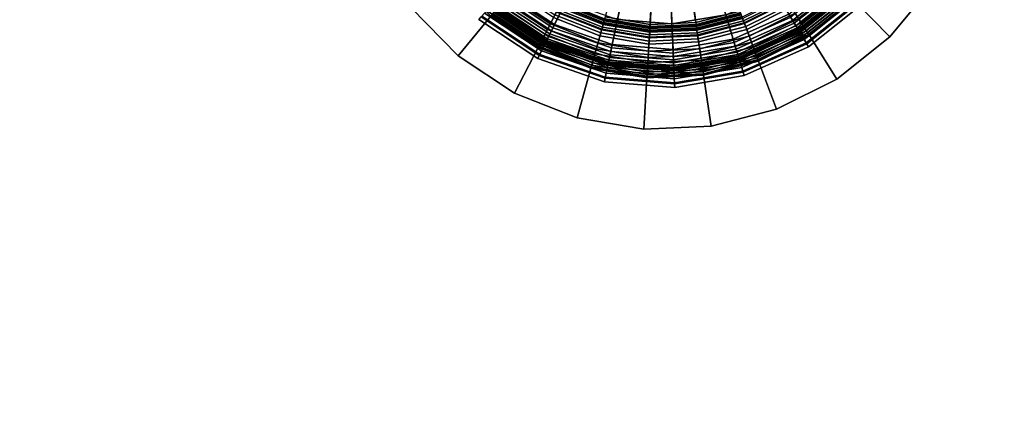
# Model space of a CAD drawing. Extents: x -43.1 to 43.1, y -41.3 to 41.3.
# Tile 292 of 656: x -7.9 to -3.6, y -20.3 to -18.6. Entities that reach past the tile are written whole.
import ezdxf

# ---------------------------------------------------------------- set-up
doc = ezdxf.new("R2010")
doc.units = 0
for name, color, linetype in [('LAMP', 7, 'CONTINUOUS'), ('LAMP_SUPPORT', 18, 'CONTINUOUS'), ('METAL_BASE', 254, 'CONTINUOUS')]:
    doc.layers.add(name, color=color, linetype=linetype)

msp = doc.modelspace()

# ---------------------------------------------------------------- linework, layer by layer
at = {"layer": 'LAMP'}
for points in [[(-5.4701, -18.4007, 49.8664), (-5.6428, -18.2864, 49.8664), (-5.8024, -18.4721, 49.8588), (-5.5786, -18.6202, 49.8588)], [(-5.5719, -18.6067, 52.2234), (-5.7926, -18.4606, 52.2234), (-5.72, -18.3762, 52.3306), (-5.5226, -18.5069, 52.3306)], [(-5.2745, -18.4685, 49.8664), (-5.4701, -18.4007, 49.8664), (-5.5786, -18.6202, 49.8588), (-5.3249, -18.7081, 49.8588)], [(-4.675, -18.366, 49.8664), (-4.864, -18.4506, 49.8664), (-4.7928, -18.6848, 49.8588), (-4.5478, -18.5752, 49.8588)], [(-4.2837, -18.4609, 52.1042), (-4.5086, -18.6397, 52.1042), (-4.5557, -18.5623, 52.2234), (-4.3486, -18.3976, 52.2234)], [(-4.3377, -18.4081, 49.8588), (-4.5478, -18.5752, 49.8588), (-4.5397, -18.5886, 49.8601), (-4.3265, -18.4191, 49.8601)], [(-4.3265, -18.4191, 49.8601), (-4.5397, -18.5886, 49.8601), (-4.5322, -18.6009, 49.8647), (-4.3162, -18.4291, 49.8647)], [(-4.3162, -18.4291, 49.8647), (-4.5322, -18.6009, 49.8647), (-4.5255, -18.6119, 49.8722), (-4.3071, -18.4381, 49.8722)], [(-4.3071, -18.4381, 49.8722), (-4.5255, -18.6119, 49.8722), (-4.52, -18.621, 49.8822), (-4.2994, -18.4456, 49.8822)], [(-4.2994, -18.4456, 49.8822), (-4.52, -18.621, 49.8822), (-4.5157, -18.628, 49.8943), (-4.2935, -18.4513, 49.8943)], [(-5.612, -18.6879, 52.1042), (-5.8517, -18.5293, 52.1042), (-5.7926, -18.4606, 52.2234), (-5.5719, -18.6067, 52.2234)], [(-5.5855, -18.6343, 49.8601), (-5.8126, -18.4839, 49.8601), (-5.822, -18.4949, 49.8647), (-5.5919, -18.6472, 49.8647)], [(-5.5786, -18.6202, 49.8588), (-5.8024, -18.4721, 49.8588), (-5.8126, -18.4839, 49.8601), (-5.5855, -18.6343, 49.8601)], [(-5.0681, -18.4854, 49.8664), (-5.2745, -18.4685, 49.8664), (-5.3249, -18.7081, 49.8588), (-5.0574, -18.7301, 49.8588)], [(-5.0629, -18.6038, 52.3306), (-5.2989, -18.5844, 52.3306), (-5.274, -18.4664, 52.4176), (-5.0682, -18.4833, 52.4176)], [(-4.8296, -18.5639, 52.3306), (-5.0629, -18.6038, 52.3306), (-5.0682, -18.4833, 52.4176), (-4.8646, -18.4485, 52.4176)], [(-4.864, -18.4506, 49.8664), (-5.0681, -18.4854, 49.8664), (-5.0574, -18.7301, 49.8588), (-4.7928, -18.6848, 49.8588)], [(-4.5557, -18.5623, 52.2234), (-4.7972, -18.6704, 52.2234), (-4.8296, -18.5639, 52.3306), (-4.6135, -18.4672, 52.3306)], [(-4.2935, -18.4513, 49.8943), (-4.5157, -18.628, 49.8943), (-4.513, -18.6326, 49.9082), (-4.2897, -18.455, 49.9082)], [(-4.2897, -18.455, 49.9082), (-4.513, -18.6326, 49.9082), (-4.5119, -18.6342, 49.9233), (-4.2883, -18.4564, 49.9233)], [(-4.2883, -18.4564, 49.9233), (-4.5119, -18.6342, 49.9233), (-4.5104, -18.6368, 50.1573), (-4.2861, -18.4585, 50.1573)], [(-4.2861, -18.4585, 50.1573), (-4.5104, -18.6368, 50.1573), (-4.5073, -18.6418, 50.4272), (-4.282, -18.4626, 50.4272)], [(-4.2417, -18.5018, 51.9815), (-4.4781, -18.6898, 51.9815), (-4.5086, -18.6397, 52.1042), (-4.2837, -18.4609, 52.1042)], [(-4.282, -18.4626, 50.4272), (-4.5073, -18.6418, 50.4272), (-4.5029, -18.6492, 50.7202), (-4.2758, -18.4686, 50.7202)], [(-4.2758, -18.4686, 50.7202), (-4.5029, -18.6492, 50.7202), (-4.4969, -18.6589, 51.0232), (-4.2676, -18.4765, 51.0232)], [(-4.2676, -18.4765, 51.0232), (-4.4969, -18.6589, 51.0232), (-4.4895, -18.6711, 51.3235), (-4.2574, -18.4865, 51.3235)], [(-4.2574, -18.4865, 51.3235), (-4.4895, -18.6711, 51.3235), (-4.4806, -18.6857, 51.6079), (-4.2452, -18.4985, 51.6079)], [(-5.638, -18.7405, 51.9815), (-5.8899, -18.5738, 51.9815), (-5.8517, -18.5293, 52.1042), (-5.612, -18.6879, 52.1042)], [(-5.6131, -18.6901, 50.4272), (-5.8532, -18.5312, 50.4272), (-5.8589, -18.5377, 50.7202), (-5.6169, -18.6978, 50.7202)], [(-5.6105, -18.6849, 50.1573), (-5.8494, -18.5268, 50.1573), (-5.8532, -18.5312, 50.4272), (-5.6131, -18.6901, 50.4272)], [(-5.6092, -18.6821, 49.9233), (-5.8475, -18.5244, 49.9233), (-5.8494, -18.5268, 50.1573), (-5.6105, -18.6849, 50.1573)], [(-5.6083, -18.6804, 49.9082), (-5.8462, -18.523, 49.9082), (-5.8475, -18.5244, 49.9233), (-5.6092, -18.6821, 49.9233)], [(-5.606, -18.6756, 49.8943), (-5.8427, -18.5189, 49.8943), (-5.8462, -18.523, 49.9082), (-5.6083, -18.6804, 49.9082)], [(-5.6023, -18.6683, 49.8822), (-5.8374, -18.5127, 49.8822), (-5.8427, -18.5189, 49.8943), (-5.606, -18.6756, 49.8943)], [(-5.5976, -18.6587, 49.8722), (-5.8304, -18.5046, 49.8722), (-5.8374, -18.5127, 49.8822), (-5.6023, -18.6683, 49.8822)], [(-5.5919, -18.6472, 49.8647), (-5.822, -18.4949, 49.8647), (-5.8304, -18.5046, 49.8722), (-5.5976, -18.6587, 49.8722)], [(-5.3218, -18.6933, 52.2234), (-5.5719, -18.6067, 52.2234), (-5.5226, -18.5069, 52.3306), (-5.2989, -18.5844, 52.3306)], [(-4.2452, -18.4985, 51.6079), (-4.4806, -18.6857, 51.6079), (-4.4702, -18.7029, 51.8637), (-4.2308, -18.5125, 51.8637)], [(-4.2308, -18.5125, 51.8637), (-4.4702, -18.7029, 51.8637), (-4.4781, -18.6898, 51.9815), (-4.2417, -18.5018, 51.9815)], [(-5.6359, -18.7362, 51.6079), (-5.8868, -18.5701, 51.6079), (-5.8998, -18.5853, 51.8637), (-5.6448, -18.7542, 51.8637)], [(-5.6448, -18.7542, 51.8637), (-5.8998, -18.5853, 51.8637), (-5.8899, -18.5738, 51.9815), (-5.638, -18.7405, 51.9815)], [(-5.6283, -18.7208, 51.3235), (-5.8756, -18.5572, 51.3235), (-5.8868, -18.5701, 51.6079), (-5.6359, -18.7362, 51.6079)], [(-5.622, -18.708, 51.0232), (-5.8663, -18.5463, 51.0232), (-5.8756, -18.5572, 51.3235), (-5.6283, -18.7208, 51.3235)], [(-5.6169, -18.6978, 50.7202), (-5.8589, -18.5377, 50.7202), (-5.8663, -18.5463, 51.0232), (-5.622, -18.708, 51.0232)], [(-4.7972, -18.6704, 52.2234), (-5.0581, -18.7149, 52.2234), (-5.0629, -18.6038, 52.3306), (-4.8296, -18.5639, 52.3306)], [(-4.5086, -18.6397, 52.1042), (-4.7709, -18.7571, 52.1042), (-4.7972, -18.6704, 52.2234), (-4.5557, -18.5623, 52.2234)], [(-5.3405, -18.782, 52.1042), (-5.612, -18.6879, 52.1042), (-5.5719, -18.6067, 52.2234), (-5.3218, -18.6933, 52.2234)], [(-5.0581, -18.7149, 52.2234), (-5.3218, -18.6933, 52.2234), (-5.2989, -18.5844, 52.3306), (-5.0629, -18.6038, 52.3306)], [(-4.5478, -18.5752, 49.8588), (-4.7928, -18.6848, 49.8588), (-4.7883, -18.6998, 49.8601), (-4.5397, -18.5886, 49.8601)], [(-4.5397, -18.5886, 49.8601), (-4.7883, -18.6998, 49.8601), (-4.7841, -18.7136, 49.8647), (-4.5322, -18.6009, 49.8647)], [(-4.5322, -18.6009, 49.8647), (-4.7841, -18.7136, 49.8647), (-4.7804, -18.7258, 49.8722), (-4.5255, -18.6119, 49.8722)], [(-4.5255, -18.6119, 49.8722), (-4.7804, -18.7258, 49.8722), (-4.7773, -18.7361, 49.8822), (-4.52, -18.621, 49.8822)], [(-5.3338, -18.75, 49.8722), (-5.5976, -18.6587, 49.8722), (-5.6023, -18.6683, 49.8822), (-5.336, -18.7605, 49.8822)], [(-5.3311, -18.7375, 49.8647), (-5.5919, -18.6472, 49.8647), (-5.5976, -18.6587, 49.8722), (-5.3338, -18.75, 49.8722)], [(-5.3282, -18.7234, 49.8601), (-5.5855, -18.6343, 49.8601), (-5.5919, -18.6472, 49.8647), (-5.3311, -18.7375, 49.8647)], [(-5.3249, -18.7081, 49.8588), (-5.5786, -18.6202, 49.8588), (-5.5855, -18.6343, 49.8601), (-5.3282, -18.7234, 49.8601)], [(-4.52, -18.621, 49.8822), (-4.7773, -18.7361, 49.8822), (-4.7749, -18.744, 49.8943), (-4.5157, -18.628, 49.8943)], [(-4.5157, -18.628, 49.8943), (-4.7749, -18.744, 49.8943), (-4.7733, -18.749, 49.9082), (-4.513, -18.6326, 49.9082)], [(-4.513, -18.6326, 49.9082), (-4.7733, -18.749, 49.9082), (-4.7728, -18.7509, 49.9233), (-4.5119, -18.6342, 49.9233)], [(-4.5119, -18.6342, 49.9233), (-4.7728, -18.7509, 49.9233), (-4.7719, -18.7538, 50.1573), (-4.5104, -18.6368, 50.1573)], [(-4.5104, -18.6368, 50.1573), (-4.7719, -18.7538, 50.1573), (-4.7702, -18.7594, 50.4272), (-4.5073, -18.6418, 50.4272)], [(-4.4781, -18.6898, 51.9815), (-4.7538, -18.8132, 51.9815), (-4.7709, -18.7571, 52.1042), (-4.5086, -18.6397, 52.1042)], [(-4.5073, -18.6418, 50.4272), (-4.7702, -18.7594, 50.4272), (-4.7677, -18.7676, 50.7202), (-4.5029, -18.6492, 50.7202)], [(-4.5029, -18.6492, 50.7202), (-4.7677, -18.7676, 50.7202), (-4.7644, -18.7786, 51.0232), (-4.4969, -18.6589, 51.0232)], [(-4.4969, -18.6589, 51.0232), (-4.7644, -18.7786, 51.0232), (-4.7602, -18.7922, 51.3235), (-4.4895, -18.6711, 51.3235)], [(-5.3526, -18.8393, 51.9815), (-5.638, -18.7405, 51.9815), (-5.612, -18.6879, 52.1042), (-5.3405, -18.782, 52.1042)], [(-5.3428, -18.7927, 50.7202), (-5.6169, -18.6978, 50.7202), (-5.622, -18.708, 51.0232), (-5.3451, -18.8039, 51.0232)], [(-5.341, -18.7843, 50.4272), (-5.6131, -18.6901, 50.4272), (-5.6169, -18.6978, 50.7202), (-5.3428, -18.7927, 50.7202)], [(-5.3398, -18.7786, 50.1573), (-5.6105, -18.6849, 50.1573), (-5.6131, -18.6901, 50.4272), (-5.341, -18.7843, 50.4272)], [(-5.3392, -18.7756, 49.9233), (-5.6092, -18.6821, 49.9233), (-5.6105, -18.6849, 50.1573), (-5.3398, -18.7786, 50.1573)], [(-5.3388, -18.7737, 49.9082), (-5.6083, -18.6804, 49.9082), (-5.6092, -18.6821, 49.9233), (-5.3392, -18.7756, 49.9233)], [(-5.3377, -18.7685, 49.8943), (-5.606, -18.6756, 49.8943), (-5.6083, -18.6804, 49.9082), (-5.3388, -18.7737, 49.9082)], [(-5.336, -18.7605, 49.8822), (-5.6023, -18.6683, 49.8822), (-5.606, -18.6756, 49.8943), (-5.3377, -18.7685, 49.8943)], [(-5.0541, -18.8055, 52.1042), (-5.3405, -18.782, 52.1042), (-5.3218, -18.6933, 52.2234), (-5.0581, -18.7149, 52.2234)], [(-4.7709, -18.7571, 52.1042), (-5.0541, -18.8055, 52.1042), (-5.0581, -18.7149, 52.2234), (-4.7972, -18.6704, 52.2234)], [(-4.7928, -18.6848, 49.8588), (-5.0574, -18.7301, 49.8588), (-5.0567, -18.7457, 49.8601), (-4.7883, -18.6998, 49.8601)], [(-4.7883, -18.6998, 49.8601), (-5.0567, -18.7457, 49.8601), (-5.0561, -18.7601, 49.8647), (-4.7841, -18.7136, 49.8647)], [(-4.4895, -18.6711, 51.3235), (-4.7602, -18.7922, 51.3235), (-4.7552, -18.8086, 51.6079), (-4.4806, -18.6857, 51.6079)], [(-4.4806, -18.6857, 51.6079), (-4.7552, -18.8086, 51.6079), (-4.7494, -18.8278, 51.8637), (-4.4702, -18.7029, 51.8637)], [(-4.4702, -18.7029, 51.8637), (-4.7494, -18.8278, 51.8637), (-4.7538, -18.8132, 51.9815), (-4.4781, -18.6898, 51.9815)], [(-5.3516, -18.8346, 51.6079), (-5.6359, -18.7362, 51.6079), (-5.6448, -18.7542, 51.8637), (-5.3558, -18.8542, 51.8637)], [(-5.3558, -18.8542, 51.8637), (-5.6448, -18.7542, 51.8637), (-5.638, -18.7405, 51.9815), (-5.3526, -18.8393, 51.9815)], [(-5.3481, -18.8179, 51.3235), (-5.6283, -18.7208, 51.3235), (-5.6359, -18.7362, 51.6079), (-5.3516, -18.8346, 51.6079)], [(-5.3451, -18.8039, 51.0232), (-5.622, -18.708, 51.0232), (-5.6283, -18.7208, 51.3235), (-5.3481, -18.8179, 51.3235)], [(-5.0561, -18.7601, 49.8647), (-5.3311, -18.7375, 49.8647), (-5.3338, -18.75, 49.8722), (-5.0556, -18.7729, 49.8722)], [(-5.0567, -18.7457, 49.8601), (-5.3282, -18.7234, 49.8601), (-5.3311, -18.7375, 49.8647), (-5.0561, -18.7601, 49.8647)], [(-5.0574, -18.7301, 49.8588), (-5.3249, -18.7081, 49.8588), (-5.3282, -18.7234, 49.8601), (-5.0567, -18.7457, 49.8601)], [(-4.7841, -18.7136, 49.8647), (-5.0561, -18.7601, 49.8647), (-5.0556, -18.7729, 49.8722), (-4.7804, -18.7258, 49.8722)], [(-4.7804, -18.7258, 49.8722), (-5.0556, -18.7729, 49.8722), (-5.0551, -18.7836, 49.8822), (-4.7773, -18.7361, 49.8822)], [(-4.7773, -18.7361, 49.8822), (-5.0551, -18.7836, 49.8822), (-5.0547, -18.7918, 49.8943), (-4.7749, -18.744, 49.8943)], [(-4.7749, -18.744, 49.8943), (-5.0547, -18.7918, 49.8943), (-5.0545, -18.7971, 49.9082), (-4.7733, -18.749, 49.9082)], [(-5.0516, -18.8641, 51.9815), (-5.3526, -18.8393, 51.9815), (-5.3405, -18.782, 52.1042), (-5.0541, -18.8055, 52.1042)], [(-5.054, -18.8079, 50.4272), (-5.341, -18.7843, 50.4272), (-5.3428, -18.7927, 50.7202), (-5.0536, -18.8165, 50.7202)], [(-5.0543, -18.8021, 50.1573), (-5.3398, -18.7786, 50.1573), (-5.341, -18.7843, 50.4272), (-5.054, -18.8079, 50.4272)], [(-5.0544, -18.799, 49.9233), (-5.3392, -18.7756, 49.9233), (-5.3398, -18.7786, 50.1573), (-5.0543, -18.8021, 50.1573)], [(-5.0545, -18.7971, 49.9082), (-5.3388, -18.7737, 49.9082), (-5.3392, -18.7756, 49.9233), (-5.0544, -18.799, 49.9233)], [(-5.0547, -18.7918, 49.8943), (-5.3377, -18.7685, 49.8943), (-5.3388, -18.7737, 49.9082), (-5.0545, -18.7971, 49.9082)], [(-5.0551, -18.7836, 49.8822), (-5.336, -18.7605, 49.8822), (-5.3377, -18.7685, 49.8943), (-5.0547, -18.7918, 49.8943)], [(-5.0556, -18.7729, 49.8722), (-5.3338, -18.75, 49.8722), (-5.336, -18.7605, 49.8822), (-5.0551, -18.7836, 49.8822)], [(-4.7733, -18.749, 49.9082), (-5.0545, -18.7971, 49.9082), (-5.0544, -18.799, 49.9233), (-4.7728, -18.7509, 49.9233)], [(-4.7728, -18.7509, 49.9233), (-5.0544, -18.799, 49.9233), (-5.0543, -18.8021, 50.1573), (-4.7719, -18.7538, 50.1573)], [(-4.7719, -18.7538, 50.1573), (-5.0543, -18.8021, 50.1573), (-5.054, -18.8079, 50.4272), (-4.7702, -18.7594, 50.4272)], [(-4.7538, -18.8132, 51.9815), (-5.0516, -18.8641, 51.9815), (-5.0541, -18.8055, 52.1042), (-4.7709, -18.7571, 52.1042)], [(-4.7702, -18.7594, 50.4272), (-5.054, -18.8079, 50.4272), (-5.0536, -18.8165, 50.7202), (-4.7677, -18.7676, 50.7202)], [(-4.7677, -18.7676, 50.7202), (-5.0536, -18.8165, 50.7202), (-5.0531, -18.8279, 51.0232), (-4.7644, -18.7786, 51.0232)], [(-4.7644, -18.7786, 51.0232), (-5.0531, -18.8279, 51.0232), (-5.0525, -18.8422, 51.3235), (-4.7602, -18.7922, 51.3235)], [(-5.0525, -18.8422, 51.3235), (-5.3481, -18.8179, 51.3235), (-5.3516, -18.8346, 51.6079), (-5.0518, -18.8593, 51.6079)], [(-5.0531, -18.8279, 51.0232), (-5.3451, -18.8039, 51.0232), (-5.3481, -18.8179, 51.3235), (-5.0525, -18.8422, 51.3235)], [(-5.0536, -18.8165, 50.7202), (-5.3428, -18.7927, 50.7202), (-5.3451, -18.8039, 51.0232), (-5.0531, -18.8279, 51.0232)], [(-4.7602, -18.7922, 51.3235), (-5.0525, -18.8422, 51.3235), (-5.0518, -18.8593, 51.6079), (-4.7552, -18.8086, 51.6079)], [(-4.7552, -18.8086, 51.6079), (-5.0518, -18.8593, 51.6079), (-5.0509, -18.8793, 51.8637), (-4.7494, -18.8278, 51.8637)], [(-4.7494, -18.8278, 51.8637), (-5.0509, -18.8793, 51.8637), (-5.0516, -18.8641, 51.9815), (-4.7538, -18.8132, 51.9815)], [(-5.0518, -18.8593, 51.6079), (-5.3516, -18.8346, 51.6079), (-5.3558, -18.8542, 51.8637), (-5.0509, -18.8793, 51.8637)], [(-5.0509, -18.8793, 51.8637), (-5.3558, -18.8542, 51.8637), (-5.3526, -18.8393, 51.9815), (-5.0516, -18.8641, 51.9815)]]:
    msp.add_3dface(points, dxfattribs=at)
at = {"layer": 'LAMP_SUPPORT'}
for points in [[(-5.101, -17.6854, 48.7749), (-5.1579, -18.6158, 48.7749), (-5.355, -18.5829, 48.7749), (-5.541, -18.5096, 48.7749)], [(-5.101, -17.6854, 48.7749), (-5.0867, -17.6817, 48.7749), (-4.9582, -18.6071, 48.7749), (-5.1579, -18.6158, 48.7749)], [(-5.0867, -17.6817, 48.7749), (-4.7647, -18.5571, 48.7749), (-4.9582, -18.6071, 48.7749)], [(-4.5521, -18.5207, 49.7394), (-4.3855, -18.3881, 49.7394), (-4.3201, -18.4546, 49.7394), (-4.502, -18.5994, 49.7394)], [(-4.502, -18.5994, 46.1442), (-4.3201, -18.4546, 46.1442), (-4.3355, -18.439, 46.1425), (-4.5138, -18.5808, 46.1425)], [(-5.7475, -18.4476, 49.7394), (-5.5699, -18.5651, 49.7394), (-5.613, -18.6479, 49.7394), (-5.8068, -18.5196, 49.7394)], [(-5.7928, -18.5026, 46.1425), (-5.6028, -18.6284, 46.1425), (-5.5901, -18.604, 46.1378), (-5.7753, -18.4814, 46.1378)], [(-5.7753, -18.4814, 46.1378), (-5.5901, -18.604, 46.1378), (-5.5759, -18.5766, 46.1302), (-5.7557, -18.4576, 46.1302)], [(-5.3525, -18.5738, 46.0789), (-5.1573, -18.6064, 46.0789), (-5.1508, -18.5006, 45.0568), (-5.3242, -18.4716, 45.0568)], [(-4.9596, -18.5978, 46.0789), (-4.768, -18.5482, 46.0789), (-4.8051, -18.449, 45.0568), (-4.9752, -18.493, 45.0568)], [(-4.7489, -18.5992, 46.1202), (-4.5616, -18.5058, 46.1202), (-4.576, -18.4833, 46.1081), (-4.7583, -18.5742, 46.1081)], [(-4.7561, -18.5801, 49.7261), (-4.5726, -18.4886, 49.7261), (-4.5665, -18.4981, 49.7333), (-4.7521, -18.5907, 49.7333)], [(-4.494, -18.6121, 46.146), (-4.3096, -18.4654, 46.146), (-4.3201, -18.4546, 46.1442), (-4.502, -18.5994, 46.1442)], [(-4.502, -18.5994, 49.7394), (-4.3201, -18.4546, 49.7394), (-4.3096, -18.4654, 49.7377), (-4.494, -18.6121, 49.7377)], [(-4.4865, -18.6237, 46.1509), (-4.2999, -18.4752, 46.1509), (-4.3096, -18.4654, 46.146), (-4.494, -18.6121, 46.146)], [(-4.494, -18.6121, 49.7377), (-4.3096, -18.4654, 49.7377), (-4.2999, -18.4752, 49.7328), (-4.4865, -18.6237, 49.7328)], [(-4.48, -18.634, 46.1587), (-4.2913, -18.4839, 46.1587), (-4.2999, -18.4752, 46.1509), (-4.4865, -18.6237, 46.1509)], [(-4.4865, -18.6237, 49.7328), (-4.2999, -18.4752, 49.7328), (-4.2913, -18.4839, 49.725), (-4.48, -18.634, 49.725)], [(-4.4745, -18.6426, 46.1688), (-4.2842, -18.4912, 46.1688), (-4.2913, -18.4839, 46.1587), (-4.48, -18.634, 46.1587)], [(-4.48, -18.634, 49.725), (-4.2913, -18.4839, 49.725), (-4.2842, -18.4912, 49.7148), (-4.4745, -18.6426, 49.7148)], [(-5.8252, -18.5418, 46.1509), (-5.6263, -18.6735, 46.1509), (-5.6199, -18.6612, 46.146), (-5.8164, -18.5312, 46.146)], [(-5.8164, -18.5312, 49.7377), (-5.6199, -18.6612, 49.7377), (-5.6263, -18.6735, 49.7328), (-5.8252, -18.5418, 49.7328)], [(-5.8164, -18.5312, 46.146), (-5.6199, -18.6612, 46.146), (-5.613, -18.6479, 46.1442), (-5.8068, -18.5196, 46.1442)], [(-5.8068, -18.5196, 49.7394), (-5.613, -18.6479, 49.7394), (-5.6199, -18.6612, 49.7377), (-5.8164, -18.5312, 49.7377)], [(-5.8068, -18.5196, 46.1442), (-5.613, -18.6479, 46.1442), (-5.6028, -18.6284, 46.1425), (-5.7928, -18.5026, 46.1425)], [(-5.5617, -18.5495, 46.1202), (-5.367, -18.6262, 46.1202), (-5.3599, -18.6004, 46.1081), (-5.5494, -18.5258, 46.1081)], [(-5.5523, -18.5314, 49.7261), (-5.3616, -18.6065, 49.7261), (-5.3646, -18.6174, 49.7333), (-5.5575, -18.5414, 49.7333)], [(-5.548, -18.523, 49.7167), (-5.359, -18.5974, 49.7167), (-5.3616, -18.6065, 49.7261), (-5.5523, -18.5314, 49.7261)], [(-5.5494, -18.5258, 46.1081), (-5.3599, -18.6004, 46.1081), (-5.3547, -18.5818, 46.0942), (-5.5405, -18.5086, 46.0942)], [(-5.5446, -18.5166, 49.7054), (-5.3571, -18.5905, 49.7054), (-5.359, -18.5974, 49.7167), (-5.548, -18.523, 49.7167)], [(-5.5425, -18.5125, 49.6925), (-5.3559, -18.586, 49.6925), (-5.3571, -18.5905, 49.7054), (-5.5446, -18.5166, 49.7054)], [(-5.5417, -18.5111, 49.6786), (-5.3554, -18.5845, 49.6786), (-5.3559, -18.586, 49.6925), (-5.5425, -18.5125, 49.6925)], [(-5.1573, -18.6064, 46.0789), (-4.9596, -18.5978, 46.0789), (-4.9752, -18.493, 45.0568), (-5.1508, -18.5006, 45.0568)], [(-4.7521, -18.5907, 49.7333), (-4.5665, -18.4981, 49.7333), (-4.5596, -18.5089, 49.7378), (-4.7476, -18.6027, 49.7378)], [(-4.7382, -18.6279, 46.1302), (-4.5452, -18.5316, 46.1302), (-4.5616, -18.5058, 46.1202), (-4.7489, -18.5992, 46.1202)], [(-4.7476, -18.6027, 49.7378), (-4.5596, -18.5089, 49.7378), (-4.5521, -18.5207, 49.7394), (-4.7427, -18.6157, 49.7394)], [(-4.7427, -18.6157, 49.7394), (-4.5521, -18.5207, 49.7394), (-4.502, -18.5994, 49.7394), (-4.7101, -18.7031, 49.7394)], [(-4.7274, -18.6567, 46.1378), (-4.5286, -18.5576, 46.1378), (-4.5452, -18.5316, 46.1302), (-4.7382, -18.6279, 46.1302)], [(-4.4703, -18.6491, 46.181), (-4.2788, -18.4967, 46.181), (-4.2842, -18.4912, 46.1688), (-4.4745, -18.6426, 46.1688)], [(-4.4745, -18.6426, 49.7148), (-4.2842, -18.4912, 49.7148), (-4.2788, -18.4967, 49.7026), (-4.4703, -18.6491, 49.7026)], [(-4.4677, -18.6533, 46.1948), (-4.2753, -18.5003, 46.1948), (-4.2788, -18.4967, 46.181), (-4.4703, -18.6491, 46.181)], [(-4.4703, -18.6491, 49.7026), (-4.2788, -18.4967, 49.7026), (-4.2753, -18.5003, 49.6888), (-4.4677, -18.6533, 49.6888)], [(-4.4667, -18.6548, 46.2099), (-4.2741, -18.5015, 46.2099), (-4.2753, -18.5003, 46.1948), (-4.4677, -18.6533, 46.1948)], [(-4.4677, -18.6533, 49.6888), (-4.2753, -18.5003, 49.6888), (-4.2741, -18.5015, 49.6738), (-4.4667, -18.6548, 49.6738)], [(-4.4667, -18.6548, 49.6738), (-4.2741, -18.5015, 49.6738), (-4.2741, -18.5015, 46.2099), (-4.4667, -18.6548, 46.2099)], [(-5.8486, -18.5702, 46.2099), (-5.6433, -18.7061, 46.2099), (-5.6425, -18.7046, 46.1948), (-5.8475, -18.5689, 46.1948)], [(-5.8475, -18.5689, 49.6888), (-5.6425, -18.7046, 49.6888), (-5.6433, -18.7061, 49.6738), (-5.8486, -18.5702, 49.6738)], [(-5.8486, -18.5702, 49.6738), (-5.6433, -18.7061, 49.6738), (-5.6433, -18.7061, 46.2099), (-5.8486, -18.5702, 46.2099)], [(-5.8475, -18.5689, 46.1948), (-5.6425, -18.7046, 46.1948), (-5.6402, -18.7002, 46.181), (-5.8443, -18.5651, 46.181)], [(-5.8443, -18.5651, 49.7026), (-5.6402, -18.7002, 49.7026), (-5.6425, -18.7046, 49.6888), (-5.8475, -18.5689, 49.6888)], [(-5.8443, -18.5651, 46.181), (-5.6402, -18.7002, 46.181), (-5.6366, -18.6933, 46.1688), (-5.8394, -18.5591, 46.1688)], [(-5.8394, -18.5591, 49.7148), (-5.6366, -18.6933, 49.7148), (-5.6402, -18.7002, 49.7026), (-5.8443, -18.5651, 49.7026)], [(-5.8394, -18.5591, 46.1688), (-5.6366, -18.6933, 46.1688), (-5.6319, -18.6843, 46.1587), (-5.8329, -18.5512, 46.1587)], [(-5.8329, -18.5512, 49.725), (-5.6319, -18.6843, 49.725), (-5.6366, -18.6933, 49.7148), (-5.8394, -18.5591, 49.7148)], [(-5.8329, -18.5512, 46.1587), (-5.6319, -18.6843, 46.1587), (-5.6263, -18.6735, 46.1509), (-5.8252, -18.5418, 46.1509)], [(-5.8252, -18.5418, 49.7328), (-5.6263, -18.6735, 49.7328), (-5.6319, -18.6843, 49.725), (-5.8329, -18.5512, 49.725)], [(-5.5699, -18.5651, 49.7394), (-5.3717, -18.6432, 49.7394), (-5.3967, -18.7331, 49.7394), (-5.613, -18.6479, 49.7394)], [(-5.5759, -18.5766, 46.1302), (-5.3752, -18.6557, 46.1302), (-5.367, -18.6262, 46.1202), (-5.5617, -18.5495, 46.1202)], [(-5.5634, -18.5528, 49.7378), (-5.368, -18.6298, 49.7378), (-5.3717, -18.6432, 49.7394), (-5.5699, -18.5651, 49.7394)], [(-5.5575, -18.5414, 49.7333), (-5.3646, -18.6174, 49.7333), (-5.368, -18.6298, 49.7378), (-5.5634, -18.5528, 49.7378)], [(-5.3547, -18.5818, 46.0942), (-5.1578, -18.6147, 46.0942), (-5.1573, -18.6064, 46.0789), (-5.3525, -18.5738, 46.0789)], [(-4.9583, -18.606, 46.0942), (-4.7651, -18.556, 46.0942), (-4.768, -18.5482, 46.0789), (-4.9596, -18.5978, 46.0789)], [(-4.9555, -18.6252, 46.1081), (-4.7583, -18.5742, 46.1081), (-4.7651, -18.556, 46.0942), (-4.9583, -18.606, 46.0942)], [(-4.9582, -18.6071, 48.7749), (-4.7647, -18.5571, 48.7749), (-4.7641, -18.5586, 49.6786), (-4.9579, -18.6088, 49.6786)], [(-4.9579, -18.6088, 49.6786), (-4.7641, -18.5586, 49.6786), (-4.7635, -18.5602, 49.6925), (-4.9577, -18.6104, 49.6925)], [(-4.9577, -18.6104, 49.6925), (-4.7635, -18.5602, 49.6925), (-4.7619, -18.5645, 49.7054), (-4.957, -18.6149, 49.7054)], [(-4.957, -18.6149, 49.7054), (-4.7619, -18.5645, 49.7054), (-4.7594, -18.5712, 49.7167), (-4.9559, -18.6221, 49.7167)], [(-4.9559, -18.6221, 49.7167), (-4.7594, -18.5712, 49.7167), (-4.7561, -18.5801, 49.7261), (-4.9545, -18.6314, 49.7261)], [(-4.9515, -18.6516, 46.1202), (-4.7489, -18.5992, 46.1202), (-4.7583, -18.5742, 46.1081), (-4.9555, -18.6252, 46.1081)], [(-4.7178, -18.6825, 46.1425), (-4.5138, -18.5808, 46.1425), (-4.5286, -18.5576, 46.1378), (-4.7274, -18.6567, 46.1378)], [(-5.6028, -18.6284, 46.1425), (-5.3908, -18.7119, 46.1425), (-5.3834, -18.6854, 46.1378), (-5.5901, -18.604, 46.1378)], [(-5.5901, -18.604, 46.1378), (-5.3834, -18.6854, 46.1378), (-5.3752, -18.6557, 46.1302), (-5.5759, -18.5766, 46.1302)], [(-5.3646, -18.6174, 49.7333), (-5.1601, -18.6516, 49.7333), (-5.1608, -18.6644, 49.7378), (-5.368, -18.6298, 49.7378)], [(-5.367, -18.6262, 46.1202), (-5.1606, -18.6607, 46.1202), (-5.159, -18.634, 46.1081), (-5.3599, -18.6004, 46.1081)], [(-5.3616, -18.6065, 49.7261), (-5.1594, -18.6403, 49.7261), (-5.1601, -18.6516, 49.7333), (-5.3646, -18.6174, 49.7333)], [(-5.359, -18.5974, 49.7167), (-5.1588, -18.6309, 49.7167), (-5.1594, -18.6403, 49.7261), (-5.3616, -18.6065, 49.7261)], [(-5.3599, -18.6004, 46.1081), (-5.159, -18.634, 46.1081), (-5.1578, -18.6147, 46.0942), (-5.3547, -18.5818, 46.0942)], [(-5.3571, -18.5905, 49.7054), (-5.1583, -18.6237, 49.7054), (-5.1588, -18.6309, 49.7167), (-5.359, -18.5974, 49.7167)], [(-5.3559, -18.586, 49.6925), (-5.1581, -18.6191, 49.6925), (-5.1583, -18.6237, 49.7054), (-5.3571, -18.5905, 49.7054)], [(-5.3554, -18.5845, 49.6786), (-5.158, -18.6175, 49.6786), (-5.1581, -18.6191, 49.6925), (-5.3559, -18.586, 49.6925)], [(-5.355, -18.5829, 48.7749), (-5.1579, -18.6158, 48.7749), (-5.158, -18.6175, 49.6786), (-5.3554, -18.5845, 49.6786)], [(-5.159, -18.634, 46.1081), (-4.9555, -18.6252, 46.1081), (-4.9583, -18.606, 46.0942), (-5.1578, -18.6147, 46.0942)], [(-5.1583, -18.6237, 49.7054), (-4.957, -18.6149, 49.7054), (-4.9559, -18.6221, 49.7167), (-5.1588, -18.6309, 49.7167)], [(-5.1581, -18.6191, 49.6925), (-4.9577, -18.6104, 49.6925), (-4.957, -18.6149, 49.7054), (-5.1583, -18.6237, 49.7054)], [(-5.158, -18.6175, 49.6786), (-4.9579, -18.6088, 49.6786), (-4.9577, -18.6104, 49.6925), (-5.1581, -18.6191, 49.6925)], [(-5.1579, -18.6158, 48.7749), (-4.9582, -18.6071, 48.7749), (-4.9579, -18.6088, 49.6786), (-5.158, -18.6175, 49.6786)], [(-5.1578, -18.6147, 46.0942), (-4.9583, -18.606, 46.0942), (-4.9596, -18.5978, 46.0789), (-5.1573, -18.6064, 46.0789)], [(-4.9545, -18.6314, 49.7261), (-4.7561, -18.5801, 49.7261), (-4.7521, -18.5907, 49.7333), (-4.9529, -18.6426, 49.7333)], [(-4.9529, -18.6426, 49.7333), (-4.7521, -18.5907, 49.7333), (-4.7476, -18.6027, 49.7378), (-4.951, -18.6553, 49.7378)], [(-4.947, -18.6819, 46.1302), (-4.7382, -18.6279, 46.1302), (-4.7489, -18.5992, 46.1202), (-4.9515, -18.6516, 46.1202)], [(-4.951, -18.6553, 49.7378), (-4.7476, -18.6027, 49.7378), (-4.7427, -18.6157, 49.7394), (-4.9489, -18.6691, 49.7394)], [(-4.9489, -18.6691, 49.7394), (-4.7427, -18.6157, 49.7394), (-4.7101, -18.7031, 49.7394), (-4.9351, -18.7613, 49.7394)], [(-4.7101, -18.7031, 46.1442), (-4.502, -18.5994, 46.1442), (-4.5138, -18.5808, 46.1425), (-4.7178, -18.6825, 46.1425)], [(-4.7048, -18.7172, 46.146), (-4.494, -18.6121, 46.146), (-4.502, -18.5994, 46.1442), (-4.7101, -18.7031, 46.1442)], [(-4.7101, -18.7031, 49.7394), (-4.502, -18.5994, 49.7394), (-4.494, -18.6121, 49.7377), (-4.7048, -18.7172, 49.7377)], [(-4.7, -18.7301, 46.1509), (-4.4865, -18.6237, 46.1509), (-4.494, -18.6121, 46.146), (-4.7048, -18.7172, 46.146)], [(-4.7048, -18.7172, 49.7377), (-4.494, -18.6121, 49.7377), (-4.4865, -18.6237, 49.7328), (-4.7, -18.7301, 49.7328)], [(-5.6199, -18.6612, 46.146), (-5.4007, -18.7476, 46.146), (-5.3967, -18.7331, 46.1442), (-5.613, -18.6479, 46.1442)], [(-5.613, -18.6479, 49.7394), (-5.3967, -18.7331, 49.7394), (-5.4007, -18.7476, 49.7377), (-5.6199, -18.6612, 49.7377)], [(-5.613, -18.6479, 46.1442), (-5.3967, -18.7331, 46.1442), (-5.3908, -18.7119, 46.1425), (-5.6028, -18.6284, 46.1425)], [(-5.3717, -18.6432, 49.7394), (-5.1617, -18.6784, 49.7394), (-5.1674, -18.7714, 49.7394), (-5.3967, -18.7331, 49.7394)], [(-5.3834, -18.6854, 46.1378), (-5.1644, -18.722, 46.1378), (-5.1625, -18.6913, 46.1302), (-5.3752, -18.6557, 46.1302)], [(-5.3752, -18.6557, 46.1302), (-5.1625, -18.6913, 46.1302), (-5.1606, -18.6607, 46.1202), (-5.367, -18.6262, 46.1202)], [(-5.368, -18.6298, 49.7378), (-5.1608, -18.6644, 49.7378), (-5.1617, -18.6784, 49.7394), (-5.3717, -18.6432, 49.7394)], [(-5.1625, -18.6913, 46.1302), (-4.947, -18.6819, 46.1302), (-4.9515, -18.6516, 46.1202), (-5.1606, -18.6607, 46.1202)], [(-5.1608, -18.6644, 49.7378), (-4.951, -18.6553, 49.7378), (-4.9489, -18.6691, 49.7394), (-5.1617, -18.6784, 49.7394)], [(-5.1601, -18.6516, 49.7333), (-4.9529, -18.6426, 49.7333), (-4.951, -18.6553, 49.7378), (-5.1608, -18.6644, 49.7378)], [(-5.1606, -18.6607, 46.1202), (-4.9515, -18.6516, 46.1202), (-4.9555, -18.6252, 46.1081), (-5.159, -18.634, 46.1081)], [(-5.1594, -18.6403, 49.7261), (-4.9545, -18.6314, 49.7261), (-4.9529, -18.6426, 49.7333), (-5.1601, -18.6516, 49.7333)], [(-5.1588, -18.6309, 49.7167), (-4.9559, -18.6221, 49.7167), (-4.9545, -18.6314, 49.7261), (-5.1594, -18.6403, 49.7261)], [(-4.9424, -18.7124, 46.1378), (-4.7274, -18.6567, 46.1378), (-4.7382, -18.6279, 46.1302), (-4.947, -18.6819, 46.1302)], [(-4.9384, -18.7396, 46.1425), (-4.7178, -18.6825, 46.1425), (-4.7274, -18.6567, 46.1378), (-4.9424, -18.7124, 46.1378)], [(-4.6957, -18.7415, 46.1587), (-4.48, -18.634, 46.1587), (-4.4865, -18.6237, 46.1509), (-4.7, -18.7301, 46.1509)], [(-4.7, -18.7301, 49.7328), (-4.4865, -18.6237, 49.7328), (-4.48, -18.634, 49.725), (-4.6957, -18.7415, 49.725)], [(-4.6921, -18.7511, 46.1688), (-4.4745, -18.6426, 46.1688), (-4.48, -18.634, 46.1587), (-4.6957, -18.7415, 46.1587)], [(-4.6957, -18.7415, 49.725), (-4.48, -18.634, 49.725), (-4.4745, -18.6426, 49.7148), (-4.6921, -18.7511, 49.7148)], [(-4.6894, -18.7583, 46.181), (-4.4703, -18.6491, 46.181), (-4.4745, -18.6426, 46.1688), (-4.6921, -18.7511, 46.1688)], [(-4.6921, -18.7511, 49.7148), (-4.4745, -18.6426, 49.7148), (-4.4703, -18.6491, 49.7026), (-4.6894, -18.7583, 49.7026)], [(-4.6877, -18.763, 46.1948), (-4.4677, -18.6533, 46.1948), (-4.4703, -18.6491, 46.181), (-4.6894, -18.7583, 46.181)], [(-4.6894, -18.7583, 49.7026), (-4.4703, -18.6491, 49.7026), (-4.4677, -18.6533, 49.6888), (-4.6877, -18.763, 49.6888)], [(-4.6871, -18.7646, 46.2099), (-4.4667, -18.6548, 46.2099), (-4.4677, -18.6533, 46.1948), (-4.6877, -18.763, 46.1948)], [(-4.6877, -18.763, 49.6888), (-4.4677, -18.6533, 49.6888), (-4.4667, -18.6548, 49.6738), (-4.6871, -18.7646, 49.6738)], [(-4.6871, -18.7646, 49.6738), (-4.4667, -18.6548, 49.6738), (-4.4667, -18.6548, 46.2099), (-4.6871, -18.7646, 46.2099)], [(-5.6425, -18.7046, 46.1948), (-5.4137, -18.7947, 46.1948), (-5.4124, -18.7899, 46.181), (-5.6402, -18.7002, 46.181)], [(-5.6402, -18.7002, 49.7026), (-5.4124, -18.7899, 49.7026), (-5.4137, -18.7947, 49.6888), (-5.6425, -18.7046, 49.6888)], [(-5.6402, -18.7002, 46.181), (-5.4124, -18.7899, 46.181), (-5.4104, -18.7824, 46.1688), (-5.6366, -18.6933, 46.1688)], [(-5.6366, -18.6933, 49.7148), (-5.4104, -18.7824, 49.7148), (-5.4124, -18.7899, 49.7026), (-5.6402, -18.7002, 49.7026)], [(-5.6366, -18.6933, 46.1688), (-5.4104, -18.7824, 46.1688), (-5.4076, -18.7726, 46.1587), (-5.6319, -18.6843, 46.1587)], [(-5.6319, -18.6843, 49.725), (-5.4076, -18.7726, 49.725), (-5.4104, -18.7824, 49.7148), (-5.6366, -18.6933, 49.7148)], [(-5.6319, -18.6843, 46.1587), (-5.4076, -18.7726, 46.1587), (-5.4044, -18.7609, 46.1509), (-5.6263, -18.6735, 46.1509)], [(-5.6263, -18.6735, 49.7328), (-5.4044, -18.7609, 49.7328), (-5.4076, -18.7726, 49.725), (-5.6319, -18.6843, 49.725)], [(-5.6263, -18.6735, 46.1509), (-5.4044, -18.7609, 46.1509), (-5.4007, -18.7476, 46.146), (-5.6199, -18.6612, 46.146)], [(-5.6199, -18.6612, 49.7377), (-5.4007, -18.7476, 49.7377), (-5.4044, -18.7609, 49.7328), (-5.6263, -18.6735, 49.7328)], [(-5.3908, -18.7119, 46.1425), (-5.166, -18.7495, 46.1425), (-5.1644, -18.722, 46.1378), (-5.3834, -18.6854, 46.1378)], [(-5.1617, -18.6784, 49.7394), (-4.9489, -18.6691, 49.7394), (-4.9351, -18.7613, 49.7394), (-5.1674, -18.7714, 49.7394)], [(-5.1644, -18.722, 46.1378), (-4.9424, -18.7124, 46.1378), (-4.947, -18.6819, 46.1302), (-5.1625, -18.6913, 46.1302)], [(-4.9351, -18.7613, 46.1442), (-4.7101, -18.7031, 46.1442), (-4.7178, -18.6825, 46.1425), (-4.9384, -18.7396, 46.1425)], [(-4.9329, -18.7762, 46.146), (-4.7048, -18.7172, 46.146), (-4.7101, -18.7031, 46.1442), (-4.9351, -18.7613, 46.1442)], [(-4.9351, -18.7613, 49.7394), (-4.7101, -18.7031, 49.7394), (-4.7048, -18.7172, 49.7377), (-4.9329, -18.7762, 49.7377)], [(-5.6433, -18.7061, 46.2099), (-5.4142, -18.7963, 46.2099), (-5.4137, -18.7947, 46.1948), (-5.6425, -18.7046, 46.1948)], [(-5.6425, -18.7046, 49.6888), (-5.4137, -18.7947, 49.6888), (-5.4142, -18.7963, 49.6738), (-5.6433, -18.7061, 49.6738)], [(-5.6433, -18.7061, 49.6738), (-5.4142, -18.7963, 49.6738), (-5.4142, -18.7963, 46.2099), (-5.6433, -18.7061, 46.2099)], [(-5.4007, -18.7476, 46.146), (-5.1683, -18.7864, 46.146), (-5.1674, -18.7714, 46.1442), (-5.3967, -18.7331, 46.1442)], [(-5.3967, -18.7331, 49.7394), (-5.1674, -18.7714, 49.7394), (-5.1683, -18.7865, 49.7377), (-5.4007, -18.7476, 49.7377)], [(-5.3967, -18.7331, 46.1442), (-5.1674, -18.7714, 46.1442), (-5.166, -18.7495, 46.1425), (-5.3908, -18.7119, 46.1425)], [(-5.1674, -18.7714, 46.1442), (-4.9351, -18.7613, 46.1442), (-4.9384, -18.7396, 46.1425), (-5.166, -18.7495, 46.1425)], [(-5.166, -18.7495, 46.1425), (-4.9384, -18.7396, 46.1425), (-4.9424, -18.7124, 46.1378), (-5.1644, -18.722, 46.1378)], [(-4.9309, -18.7898, 46.1509), (-4.7, -18.7301, 46.1509), (-4.7048, -18.7172, 46.146), (-4.9329, -18.7762, 46.146)], [(-4.9329, -18.7762, 49.7377), (-4.7048, -18.7172, 49.7377), (-4.7, -18.7301, 49.7328), (-4.9309, -18.7898, 49.7328)], [(-4.9291, -18.8019, 46.1587), (-4.6957, -18.7415, 46.1587), (-4.7, -18.7301, 46.1509), (-4.9309, -18.7898, 46.1509)], [(-4.9309, -18.7898, 49.7328), (-4.7, -18.7301, 49.7328), (-4.6957, -18.7415, 49.725), (-4.9291, -18.8019, 49.725)], [(-4.9276, -18.812, 46.1688), (-4.6921, -18.7511, 46.1688), (-4.6957, -18.7415, 46.1587), (-4.9291, -18.8019, 46.1587)], [(-4.9291, -18.8019, 49.725), (-4.6957, -18.7415, 49.725), (-4.6921, -18.7511, 49.7148), (-4.9276, -18.812, 49.7148)], [(-5.4124, -18.7899, 46.181), (-5.171, -18.8303, 46.181), (-5.1705, -18.8226, 46.1688), (-5.4104, -18.7824, 46.1688)], [(-5.4104, -18.7824, 49.7148), (-5.1705, -18.8226, 49.7148), (-5.171, -18.8303, 49.7026), (-5.4124, -18.7899, 49.7026)], [(-5.4104, -18.7824, 46.1688), (-5.1705, -18.8226, 46.1688), (-5.1699, -18.8124, 46.1587), (-5.4076, -18.7726, 46.1587)], [(-5.4076, -18.7726, 49.725), (-5.1699, -18.8124, 49.725), (-5.1705, -18.8226, 49.7148), (-5.4104, -18.7824, 49.7148)], [(-5.4076, -18.7726, 46.1587), (-5.1699, -18.8124, 46.1587), (-5.1691, -18.8002, 46.1509), (-5.4044, -18.7609, 46.1509)], [(-5.4044, -18.7609, 49.7328), (-5.1691, -18.8002, 49.7328), (-5.1699, -18.8124, 49.725), (-5.4076, -18.7726, 49.725)], [(-5.4044, -18.7609, 46.1509), (-5.1691, -18.8002, 46.1509), (-5.1683, -18.7864, 46.146), (-5.4007, -18.7476, 46.146)], [(-5.4007, -18.7476, 49.7377), (-5.1683, -18.7865, 49.7377), (-5.1691, -18.8002, 49.7328), (-5.4044, -18.7609, 49.7328)], [(-5.1691, -18.8002, 46.1509), (-4.9309, -18.7898, 46.1509), (-4.9329, -18.7762, 46.146), (-5.1683, -18.7864, 46.146)], [(-5.1683, -18.7865, 49.7377), (-4.9329, -18.7762, 49.7377), (-4.9309, -18.7898, 49.7328), (-5.1691, -18.8002, 49.7328)], [(-5.1683, -18.7864, 46.146), (-4.9329, -18.7762, 46.146), (-4.9351, -18.7613, 46.1442), (-5.1674, -18.7714, 46.1442)], [(-5.1674, -18.7714, 49.7394), (-4.9351, -18.7613, 49.7394), (-4.9329, -18.7762, 49.7377), (-5.1683, -18.7865, 49.7377)], [(-4.9264, -18.8196, 46.181), (-4.6894, -18.7583, 46.181), (-4.6921, -18.7511, 46.1688), (-4.9276, -18.812, 46.1688)], [(-4.9276, -18.812, 49.7148), (-4.6921, -18.7511, 49.7148), (-4.6894, -18.7583, 49.7026), (-4.9264, -18.8196, 49.7026)], [(-4.9257, -18.8245, 46.1948), (-4.6877, -18.763, 46.1948), (-4.6894, -18.7583, 46.181), (-4.9264, -18.8196, 46.181)], [(-4.9264, -18.8196, 49.7026), (-4.6894, -18.7583, 49.7026), (-4.6877, -18.763, 49.6888), (-4.9257, -18.8245, 49.6888)], [(-4.9254, -18.8262, 46.2099), (-4.6871, -18.7646, 46.2099), (-4.6877, -18.763, 46.1948), (-4.9257, -18.8245, 46.1948)], [(-4.9257, -18.8245, 49.6888), (-4.6877, -18.763, 49.6888), (-4.6871, -18.7646, 49.6738), (-4.9254, -18.8262, 49.6738)], [(-4.9254, -18.8262, 49.6738), (-4.6871, -18.7646, 49.6738), (-4.6871, -18.7646, 46.2099), (-4.9254, -18.8262, 46.2099)], [(-5.4142, -18.7963, 46.2099), (-5.1714, -18.837, 46.2099), (-5.1713, -18.8352, 46.1948), (-5.4137, -18.7947, 46.1948)], [(-5.4137, -18.7947, 49.6888), (-5.1713, -18.8352, 49.6888), (-5.1714, -18.837, 49.6738), (-5.4142, -18.7963, 49.6738)], [(-5.4142, -18.7963, 49.6738), (-5.1714, -18.837, 49.6738), (-5.1714, -18.837, 46.2099), (-5.4142, -18.7963, 46.2099)], [(-5.4137, -18.7947, 46.1948), (-5.1713, -18.8352, 46.1948), (-5.171, -18.8303, 46.181), (-5.4124, -18.7899, 46.181)], [(-5.4124, -18.7899, 49.7026), (-5.171, -18.8303, 49.7026), (-5.1713, -18.8352, 49.6888), (-5.4137, -18.7947, 49.6888)], [(-5.1714, -18.837, 46.2099), (-4.9254, -18.8262, 46.2099), (-4.9257, -18.8245, 46.1948), (-5.1713, -18.8352, 46.1948)], [(-5.1713, -18.8352, 49.6888), (-4.9257, -18.8245, 49.6888), (-4.9254, -18.8262, 49.6738), (-5.1714, -18.837, 49.6738)], [(-5.1714, -18.837, 49.6738), (-4.9254, -18.8262, 49.6738), (-4.9254, -18.8262, 46.2099), (-5.1714, -18.837, 46.2099)], [(-5.1713, -18.8352, 46.1948), (-4.9257, -18.8245, 46.1948), (-4.9264, -18.8196, 46.181), (-5.171, -18.8303, 46.181)], [(-5.171, -18.8303, 49.7026), (-4.9264, -18.8196, 49.7026), (-4.9257, -18.8245, 49.6888), (-5.1713, -18.8352, 49.6888)], [(-5.171, -18.8303, 46.181), (-4.9264, -18.8196, 46.181), (-4.9276, -18.812, 46.1688), (-5.1705, -18.8226, 46.1688)], [(-5.1705, -18.8226, 49.7148), (-4.9276, -18.812, 49.7148), (-4.9264, -18.8196, 49.7026), (-5.171, -18.8303, 49.7026)], [(-5.1705, -18.8226, 46.1688), (-4.9276, -18.812, 46.1688), (-4.9291, -18.8019, 46.1587), (-5.1699, -18.8124, 46.1587)], [(-5.1699, -18.8124, 49.725), (-4.9291, -18.8019, 49.725), (-4.9276, -18.812, 49.7148), (-5.1705, -18.8226, 49.7148)], [(-5.1699, -18.8124, 46.1587), (-4.9291, -18.8019, 46.1587), (-4.9309, -18.7898, 46.1509), (-5.1691, -18.8002, 46.1509)], [(-5.1691, -18.8002, 49.7328), (-4.9309, -18.7898, 49.7328), (-4.9291, -18.8019, 49.725), (-5.1699, -18.8124, 49.725)]]:
    msp.add_3dface(points, dxfattribs=at)
at = {"layer": 'METAL_BASE'}
for points in [[(-26.1197, -19.9225, 20.447), (-26.1419, -19.8939, 20.312), (-1.468, -0.7437, 20.312), (-1.4459, -0.7723, 20.447)], [(-26.1419, -19.8939, 20.312), (-26.1197, -19.9225, 20.1769), (-1.4459, -0.7723, 20.1769), (-1.468, -0.7437, 20.312)], [(-26.0591, -20.0006, 20.5459), (-26.1197, -19.9225, 20.447), (-1.4459, -0.7723, 20.447), (-1.3852, -0.8504, 20.5459)], [(-26.1197, -19.9225, 20.1769), (-26.0591, -20.0006, 20.0781), (-1.3852, -0.8504, 20.0781), (-1.4459, -0.7723, 20.1769)], [(-25.9763, -20.1073, 20.5821), (-26.0591, -20.0006, 20.5459), (-1.3852, -0.8504, 20.5459), (-1.3024, -0.9571, 20.5821)], [(-26.0591, -20.0006, 20.0781), (-25.9763, -20.1073, 20.0419), (-1.3024, -0.9571, 20.0419), (-1.3852, -0.8504, 20.0781)], [(-25.8935, -20.214, 20.5459), (-25.9763, -20.1073, 20.5821), (-1.3024, -0.9571, 20.5821), (-1.2196, -1.0637, 20.5459)], [(-25.9763, -20.1073, 20.0419), (-25.8935, -20.214, 20.0781), (-1.2196, -1.0637, 20.0781), (-1.3024, -0.9571, 20.0419)], [(-27.3869, -31.72, 30.241), (-27.4144, -31.6965, 30.106), (-1.2503, -1.0623, 30.106), (-1.2228, -1.0858, 30.241)], [(-27.4144, -31.6965, 30.106), (-27.3869, -31.72, 29.9709), (-1.2228, -1.0858, 29.9709), (-1.2503, -1.0623, 30.106)], [(-25.8329, -20.2921, 20.447), (-25.8935, -20.214, 20.5459), (-1.2196, -1.0637, 20.5459), (-1.159, -1.1418, 20.447)], [(-25.8935, -20.214, 20.0781), (-25.8329, -20.2921, 20.1769), (-1.159, -1.1418, 20.1769), (-1.2196, -1.0637, 20.0781)], [(-27.3117, -31.7842, 30.3399), (-27.3869, -31.72, 30.241), (-1.2228, -1.0858, 30.241), (-1.1476, -1.15, 30.3399)], [(-27.3869, -31.72, 29.9709), (-27.3117, -31.7842, 29.872), (-1.1476, -1.15, 29.872), (-1.2228, -1.0858, 29.9709)], [(-27.209, -31.8719, 30.3761), (-27.3117, -31.7842, 30.3399), (-1.1476, -1.15, 30.3399), (-1.0449, -1.2377, 30.3761)], [(-27.3117, -31.7842, 29.872), (-27.209, -31.8719, 29.8358), (-1.0449, -1.2377, 29.8358), (-1.1476, -1.15, 29.872)], [(-25.8107, -20.3207, 20.312), (-25.8329, -20.2921, 20.447), (-1.159, -1.1418, 20.447), (-1.1368, -1.1704, 20.312)], [(-25.8329, -20.2921, 20.1769), (-25.8107, -20.3207, 20.312), (-1.1368, -1.1704, 20.312), (-1.159, -1.1418, 20.1769)], [(-27.1063, -31.9597, 30.3399), (-27.209, -31.8719, 30.3761), (-1.0449, -1.2377, 30.3761), (-0.9422, -1.3254, 30.3399)], [(-27.209, -31.8719, 29.8358), (-27.1063, -31.9597, 29.872), (-0.9422, -1.3254, 29.872), (-1.0449, -1.2377, 29.8358)], [(-15.5062, -28.9604, 39.447), (-15.5382, -28.9436, 39.312), (-1.0275, -1.2855, 39.312), (-0.9954, -1.3023, 39.447)], [(-15.5382, -28.9436, 39.312), (-15.5062, -28.9604, 39.1769), (-0.9954, -1.3023, 39.1769), (-1.0275, -1.2855, 39.312)], [(-15.4187, -29.0063, 39.5459), (-15.5062, -28.9604, 39.447), (-0.9954, -1.3023, 39.447), (-0.9079, -1.3482, 39.5459)], [(-15.5062, -28.9604, 39.1769), (-15.4187, -29.0063, 39.0781), (-0.9079, -1.3482, 39.0781), (-0.9954, -1.3023, 39.1769)], [(-27.0311, -32.0239, 30.241), (-27.1063, -31.9597, 30.3399), (-0.9422, -1.3254, 30.3399), (-0.867, -1.3896, 30.241)], [(-27.1063, -31.9597, 29.872), (-27.0311, -32.0239, 29.9709), (-0.867, -1.3896, 29.9709), (-0.9422, -1.3254, 29.872)], [(-15.2991, -29.0691, 39.5821), (-15.4187, -29.0063, 39.5459), (-0.9079, -1.3482, 39.5459), (-0.7883, -1.411, 39.5821)], [(-15.4187, -29.0063, 39.0781), (-15.2991, -29.0691, 39.0419), (-0.7883, -1.411, 39.0419), (-0.9079, -1.3482, 39.0781)], [(-27.0036, -32.0474, 30.106), (-27.0311, -32.0239, 30.241), (-0.867, -1.3896, 30.241), (-0.8395, -1.4131, 30.106)], [(-27.0311, -32.0239, 29.9709), (-27.0036, -32.0474, 30.106), (-0.8395, -1.4131, 30.106), (-0.867, -1.3896, 29.9709)], [(-15.1795, -29.1318, 39.5459), (-15.2991, -29.0691, 39.5821), (-0.7883, -1.411, 39.5821), (-0.6687, -1.4737, 39.5459)], [(-15.2991, -29.0691, 39.0419), (-15.1795, -29.1318, 39.0781), (-0.6687, -1.4737, 39.0781), (-0.7883, -1.411, 39.0419)], [(-15.0919, -29.1777, 39.447), (-15.1795, -29.1318, 39.5459), (-0.6687, -1.4737, 39.5459), (-0.5811, -1.5197, 39.447)], [(-15.1795, -29.1318, 39.0781), (-15.0919, -29.1777, 39.1769), (-0.5811, -1.5197, 39.1769), (-0.6687, -1.4737, 39.0781)], [(-15.0599, -29.1945, 39.312), (-15.0919, -29.1777, 39.447), (-0.5811, -1.5197, 39.447), (-0.5491, -1.5365, 39.312)], [(-15.0919, -29.1777, 39.1769), (-15.0599, -29.1945, 39.312), (-0.5491, -1.5365, 39.312), (-0.5811, -1.5197, 39.1769)], [(-4.2741, -18.5015, 47.0545), (-4.1178, -18.6605, 47.0545), (-3.9315, -18.4346, 47.0545), (-4.1175, -18.3115, 47.0545)], [(-4.1175, -18.3115, 47.9415), (-3.9315, -18.4346, 47.9415), (-4.1178, -18.6605, 47.9415), (-4.2741, -18.5015, 47.9415)], [(-6.0211, -18.3946, 47.0545), (-6.1956, -18.5334, 47.0545), (-5.9904, -18.7423, 47.0545), (-5.8486, -18.5702, 47.0545)], [(-5.8486, -18.5702, 47.9415), (-5.9904, -18.7423, 47.9415), (-6.1956, -18.5334, 47.9415), (-6.0211, -18.3946, 47.9415)], [(-4.1178, -18.6605, 47.9415), (-3.9315, -18.4346, 47.9415), (-3.9315, -18.4346, 47.0545), (-4.1178, -18.6605, 47.0545)], [(-4.4667, -18.6548, 47.0545), (-4.2741, -18.5015, 47.0545), (-4.2741, -18.5015, 47.9415), (-4.4667, -18.6548, 47.9415)], [(-4.4667, -18.6548, 47.0545), (-4.3469, -18.8428, 47.0545), (-4.1178, -18.6605, 47.0545), (-4.2741, -18.5015, 47.0545)], [(-4.2741, -18.5015, 47.9415), (-4.1178, -18.6605, 47.9415), (-4.3469, -18.8428, 47.9415), (-4.4667, -18.6548, 47.9415)], [(-6.1956, -18.5334, 47.9415), (-5.9904, -18.7423, 47.9415), (-5.9904, -18.7423, 47.0545), (-6.1956, -18.5334, 47.0545)], [(-5.8486, -18.5702, 47.0545), (-5.9904, -18.7423, 47.0545), (-5.7462, -18.9039, 47.0545), (-5.6433, -18.7061, 47.0545)], [(-5.6433, -18.7061, 47.9415), (-5.7462, -18.9039, 47.9415), (-5.9904, -18.7423, 47.9415), (-5.8486, -18.5702, 47.9415)], [(-5.8486, -18.5702, 47.0545), (-5.6433, -18.7061, 47.0545), (-5.6433, -18.7061, 47.9415), (-5.8486, -18.5702, 47.9415)], [(-4.6871, -18.7646, 47.0545), (-4.4667, -18.6548, 47.0545), (-4.4667, -18.6548, 47.9415), (-4.6871, -18.7646, 47.9415)], [(-4.6871, -18.7646, 47.0545), (-4.609, -18.9735, 47.0545), (-4.3469, -18.8428, 47.0545), (-4.4667, -18.6548, 47.0545)], [(-4.4667, -18.6548, 47.9415), (-4.3469, -18.8428, 47.9415), (-4.609, -18.9735, 47.9415), (-4.6871, -18.7646, 47.9415)], [(-4.3469, -18.8428, 47.9415), (-4.1178, -18.6605, 47.9415), (-4.1178, -18.6605, 47.0545), (-4.3469, -18.8428, 47.0545)], [(-5.9904, -18.7423, 47.9415), (-5.7462, -18.9039, 47.9415), (-5.7462, -18.9039, 47.0545), (-5.9904, -18.7423, 47.0545)], [(-5.6433, -18.7061, 47.0545), (-5.7462, -18.9039, 47.0545), (-5.4738, -19.0112, 47.0545), (-5.4142, -18.7963, 47.0545)], [(-5.4142, -18.7963, 47.9415), (-5.4738, -19.0112, 47.9415), (-5.7462, -18.9039, 47.9415), (-5.6433, -18.7061, 47.9415)], [(-5.6433, -18.7061, 47.0545), (-5.4142, -18.7963, 47.0545), (-5.4142, -18.7963, 47.9415), (-5.6433, -18.7061, 47.9415)], [(-4.9254, -18.8262, 47.0545), (-4.6871, -18.7646, 47.0545), (-4.6871, -18.7646, 47.9415), (-4.9254, -18.8262, 47.9415)], [(-4.9254, -18.8262, 47.0545), (-4.8925, -19.0468, 47.0545), (-4.609, -18.9735, 47.0545), (-4.6871, -18.7646, 47.0545)], [(-4.6871, -18.7646, 47.9415), (-4.609, -18.9735, 47.9415), (-4.8925, -19.0468, 47.9415), (-4.9254, -18.8262, 47.9415)], [(-5.4142, -18.7963, 47.0545), (-5.4738, -19.0112, 47.0545), (-5.185, -19.0595, 47.0545), (-5.1714, -18.837, 47.0545)], [(-5.1714, -18.837, 47.9415), (-5.185, -19.0595, 47.9415), (-5.4738, -19.0112, 47.9415), (-5.4142, -18.7963, 47.9415)], [(-5.4142, -18.7963, 47.0545), (-5.1714, -18.837, 47.0545), (-5.1714, -18.837, 47.9415), (-5.4142, -18.7963, 47.9415)], [(-5.1714, -18.837, 47.0545), (-5.185, -19.0595, 47.0545), (-4.8925, -19.0468, 47.0545), (-4.9254, -18.8262, 47.0545)], [(-4.9254, -18.8262, 47.9415), (-4.8925, -19.0468, 47.9415), (-5.185, -19.0595, 47.9415), (-5.1714, -18.837, 47.9415)], [(-5.1714, -18.837, 47.0545), (-4.9254, -18.8262, 47.0545), (-4.9254, -18.8262, 47.9415), (-5.1714, -18.837, 47.9415)], [(-4.609, -18.9735, 47.9415), (-4.3469, -18.8428, 47.9415), (-4.3469, -18.8428, 47.0545), (-4.609, -18.9735, 47.0545)], [(-5.7462, -18.9039, 47.9415), (-5.4738, -19.0112, 47.9415), (-5.4738, -19.0112, 47.0545), (-5.7462, -18.9039, 47.0545)], [(-4.8925, -19.0468, 47.9415), (-4.609, -18.9735, 47.9415), (-4.609, -18.9735, 47.0545), (-4.8925, -19.0468, 47.0545)], [(-5.4738, -19.0112, 47.9415), (-5.185, -19.0595, 47.9415), (-5.185, -19.0595, 47.0545), (-5.4738, -19.0112, 47.0545)], [(-5.185, -19.0595, 47.9415), (-4.8925, -19.0468, 47.9415), (-4.8925, -19.0468, 47.0545), (-5.185, -19.0595, 47.0545)]]:
    msp.add_3dface(points, dxfattribs=at)

doc.saveas('drawing.dxf')
